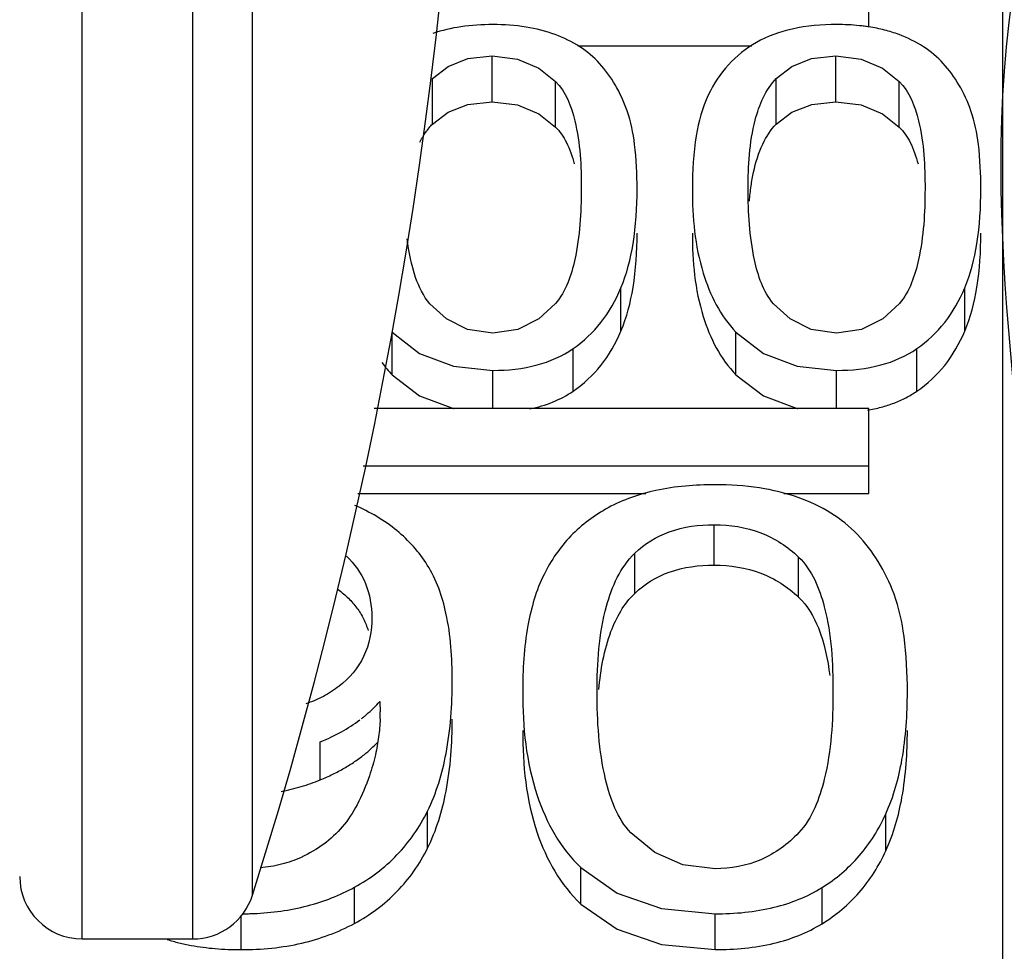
# Paper-space layout 'Sheet' of a CAD drawing. Header units: inches. Extents: x 0.2 to 10.8, y 0.2 to 8.3.
# Tile 491 of 545: x 7.3159 to 7.3379, y 6.7816 to 6.8025. Entities that reach past the tile are written whole.
import ezdxf

# ---------------------------------------------------------------- set-up
doc = ezdxf.new("R2010")
doc.units = ezdxf.units.IN
doc.header["$MEASUREMENT"] = 0
doc.layers.get('0').update_dxf_attribs({"lineweight": 5})

psp = doc.layouts.new('Sheet')

# ---------------------------------------------------------------- linework, layer by layer
at = {"color": 0, "linetype": 'ByBlock', "lineweight": -3}
for p, q in [((7.317277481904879, 6.781873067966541), (7.317277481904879, 6.845873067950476)), ((7.319751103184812, 6.781873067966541), (7.319751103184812, 6.845873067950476)), ((7.321085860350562, 6.78285066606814), (7.321085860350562, 6.844895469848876)), ((7.337877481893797, 6.612809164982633), (7.337877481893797, 6.815106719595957)), ((7.334877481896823, 6.802284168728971), (7.334877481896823, 6.803552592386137)), ((7.328364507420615, 6.801866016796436), (7.332260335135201, 6.801866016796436)), ((7.326451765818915, 6.800614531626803), (7.326451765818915, 6.801642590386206)), ((7.334143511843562, 6.800614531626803), (7.334143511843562, 6.801642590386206)), ((7.327493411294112, 6.801369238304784), (7.327868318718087, 6.801070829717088)), ((7.33518515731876, 6.801369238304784), (7.335560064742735, 6.801070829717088)), ((7.325116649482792, 6.800116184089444), (7.325116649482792, 6.80113833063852)), ((7.327868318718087, 6.800049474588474), (7.327868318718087, 6.801070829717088)), ((7.332808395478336, 6.800116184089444), (7.332808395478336, 6.80113833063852)), ((7.335560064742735, 6.800049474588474), (7.335560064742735, 6.801070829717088)), ((7.329332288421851, 6.795478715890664), (7.329332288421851, 6.796445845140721)), ((7.337024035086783, 6.795478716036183), (7.337024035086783, 6.79644584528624)), ((7.324214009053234, 6.79450013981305), (7.324214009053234, 6.795455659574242)), ((7.331905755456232, 6.794500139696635), (7.331905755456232, 6.795455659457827)), ((7.328261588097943, 6.794136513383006), (7.328261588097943, 6.795087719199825)), ((7.335953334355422, 6.794136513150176), (7.335953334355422, 6.795087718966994)), ((7.326465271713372, 6.793746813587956), (7.326465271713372, 6.794601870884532)), ((7.334157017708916, 6.793746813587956), (7.334157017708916, 6.794601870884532)), ((7.334877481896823, 6.793746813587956), (7.323813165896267, 6.793746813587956)), ((7.334877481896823, 6.791845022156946), (7.334877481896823, 6.793746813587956)), ((7.323563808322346, 6.792461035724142), (7.334877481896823, 6.792461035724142)), ((7.323444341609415, 6.791845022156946), (7.329885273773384, 6.791845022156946)), ((7.332978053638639, 6.791845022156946), (7.334877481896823, 6.791845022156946)), ((7.331419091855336, 6.790241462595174), (7.331419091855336, 6.791146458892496)), ((7.329638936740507, 6.789608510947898), (7.329638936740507, 6.79050599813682)), ((7.333307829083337, 6.789524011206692), (7.333307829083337, 6.790420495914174)), ((7.322604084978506, 6.785434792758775), (7.322604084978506, 6.786282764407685)), ((7.325004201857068, 6.783904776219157), (7.325004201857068, 6.784734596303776)), ((7.335259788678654, 6.783845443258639), (7.335259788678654, 6.784674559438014)), ((7.328435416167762, 6.782654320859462), (7.328435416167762, 6.783469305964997)), ((7.32336943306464, 6.782220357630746), (7.32336943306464, 6.783030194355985)), ((7.333832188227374, 6.782213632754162), (7.333832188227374, 6.783023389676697)), ((7.320830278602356, 6.781633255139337), (7.320830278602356, 6.782397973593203)), ((7.331437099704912, 6.781633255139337), (7.331437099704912, 6.782436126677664)), ((7.317277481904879, 6.781873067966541), (7.319751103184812, 6.781873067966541))]:
    psp.add_line(p, q, dxfattribs=at)
for points in [[(7.325116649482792, 6.80113833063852), (7.325461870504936, 6.801406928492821), (7.325906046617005, 6.801581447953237), (7.326451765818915, 6.801642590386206)], [(7.326451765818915, 6.801642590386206), (7.327018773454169, 6.801571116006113), (7.327493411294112, 6.801369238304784)], [(7.332808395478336, 6.80113833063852), (7.33315361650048, 6.801406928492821), (7.333597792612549, 6.801581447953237), (7.334143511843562, 6.801642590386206)], [(7.334143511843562, 6.801642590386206), (7.334710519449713, 6.801571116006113), (7.33518515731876, 6.801369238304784)], [(7.325116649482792, 6.800116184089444), (7.325463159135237, 6.800382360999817), (7.325907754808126, 6.800554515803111), (7.326451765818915, 6.800614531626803)], [(7.326451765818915, 6.800614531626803), (7.327017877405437, 6.800544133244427), (7.327492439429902, 6.80034496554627), (7.327868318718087, 6.800049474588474)], [(7.332808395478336, 6.800116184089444), (7.333154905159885, 6.800382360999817), (7.33359950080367, 6.800554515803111), (7.334143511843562, 6.800614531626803)], [(7.334143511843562, 6.800614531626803), (7.334709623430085, 6.800544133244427), (7.335184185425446, 6.80034496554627), (7.335560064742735, 6.800049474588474)], [(7.326465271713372, 6.795434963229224), (7.325898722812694, 6.795518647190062), (7.325426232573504, 6.795752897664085), (7.325053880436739, 6.796094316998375)], [(7.327869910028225, 6.79609981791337), (7.327496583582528, 6.795756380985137), (7.327023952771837, 6.795519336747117), (7.326465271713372, 6.795434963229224)], [(7.334157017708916, 6.795434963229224), (7.333590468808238, 6.795518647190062), (7.333117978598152, 6.795752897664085), (7.332745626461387, 6.796094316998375)], [(7.335561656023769, 6.79609981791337), (7.335188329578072, 6.795756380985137), (7.334715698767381, 6.795519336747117), (7.334157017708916, 6.795434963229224)], [(7.324214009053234, 6.795455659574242), (7.324827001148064, 6.79498110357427), (7.325584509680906, 6.794694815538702), (7.326465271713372, 6.794601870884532)], [(7.331905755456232, 6.795455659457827), (7.332518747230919, 6.794981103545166), (7.33327625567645, 6.794694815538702), (7.334157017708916, 6.794601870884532)], [(7.324214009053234, 6.79450013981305), (7.32482649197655, 6.794031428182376), (7.325583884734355, 6.793748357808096), (7.325598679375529, 6.793746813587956)], [(7.331905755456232, 6.794500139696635), (7.332518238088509, 6.794031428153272), (7.333275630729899, 6.793748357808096), (7.333290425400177, 6.793746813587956)], [(7.331437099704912, 6.783444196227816), (7.330719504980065, 6.783535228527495), (7.330091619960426, 6.783805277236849), (7.329555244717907, 6.784245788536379)], [(7.328435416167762, 6.783469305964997), (7.329244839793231, 6.782898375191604), (7.330242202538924, 6.782552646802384), (7.331437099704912, 6.782436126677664)], [(7.328435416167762, 6.782654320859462), (7.329244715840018, 6.782090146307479), (7.330241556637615, 6.781748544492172), (7.331437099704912, 6.781633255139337)]]:
    psp.add_lwpolyline(points, dxfattribs=at)
for centre, radius, start, end in [((7.223057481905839, 6.813873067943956), 0.10282, 342.4393223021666, 17.56067769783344), ((7.319617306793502, 6.786957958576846), 0.004328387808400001, 357.8844426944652, 0.001571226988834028), ((7.3216094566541, 6.789292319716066), 0.003139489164, 307.632878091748, 308.9877882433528), ((7.321673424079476, 6.789213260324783), 0.003037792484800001, 308.9881652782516, 310.3139943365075), ((7.317277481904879, 6.783273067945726), 0.0014, 180, 270), ((7.319751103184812, 6.783273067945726), 0.0014, 270, 342.4393223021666)]:
    psp.add_arc(centre, radius, start, end, dxfattribs=at)
for points, knots in [([(7.338653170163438, 6.787181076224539), (7.338595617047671, 6.792803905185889), (7.336441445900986, 6.800556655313), (7.33991182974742, 6.809727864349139), (7.338444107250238, 6.811893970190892)], [0, 0, 0, 0, 0.6824466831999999, 1, 1, 1, 1]), ([(7.326465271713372, 6.802343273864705), (7.326225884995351, 6.802343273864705), (7.325771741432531, 6.802315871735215), (7.325326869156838, 6.802213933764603), (7.325124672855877, 6.802144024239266)], [0, 0, 0, 0, 0.5280656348, 1, 1, 1, 1]), ([(7.327862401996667, 6.802118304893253), (7.32765182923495, 6.802196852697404), (7.327188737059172, 6.802312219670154), (7.326714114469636, 6.802343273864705), (7.326465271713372, 6.802343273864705)], [0, 0, 0, 0, 0.4745591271, 1, 1, 1, 1]), ([(7.334157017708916, 6.802343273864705), (7.333824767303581, 6.802343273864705), (7.333203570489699, 6.802292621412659), (7.332610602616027, 6.802081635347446), (7.332362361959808, 6.801939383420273)], [0, 0, 0, 0, 0.5373085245, 1, 1, 1, 1]), ([(7.334667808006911, 6.802318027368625), (7.334584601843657, 6.802326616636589), (7.334414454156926, 6.802339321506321), (7.3342438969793, 6.802343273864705), (7.334157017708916, 6.802343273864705)], [0, 0, 0, 0, 0.4905266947, 1, 1, 1, 1]), ([(7.328853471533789, 6.801469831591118), (7.328723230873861, 6.80161354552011), (7.328414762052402, 6.801872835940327), (7.32805330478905, 6.802047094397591), (7.327862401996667, 6.802118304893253)], [0, 0, 0, 0, 0.4876759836, 1, 1, 1, 1]), ([(7.334881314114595, 6.802290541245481), (7.334846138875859, 6.802296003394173), (7.334775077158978, 6.802306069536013), (7.334703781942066, 6.802314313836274), (7.334667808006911, 6.802318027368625)], [0, 0, 0, 0, 0.4960404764, 1, 1, 1, 1]), ([(7.335554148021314, 6.802118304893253), (7.335448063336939, 6.802157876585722), (7.335226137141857, 6.802226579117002), (7.33499849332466, 6.802272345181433), (7.334881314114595, 6.802290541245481)], [0, 0, 0, 0, 0.4884415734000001, 1, 1, 1, 1]), ([(7.336545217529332, 6.801469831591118), (7.336414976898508, 6.80161354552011), (7.33610650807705, 6.801872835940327), (7.335745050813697, 6.802047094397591), (7.335554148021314, 6.802118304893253)], [0, 0, 0, 0, 0.4876759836, 1, 1, 1, 1]), ([(7.332362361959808, 6.801939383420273), (7.332131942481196, 6.801807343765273), (7.331700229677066, 6.801470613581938), (7.331402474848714, 6.801011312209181), (7.331286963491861, 6.800765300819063)], [0, 0, 0, 0, 0.4942217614, 1, 1, 1, 1]), ([(7.329470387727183, 6.800411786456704), (7.329399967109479, 6.800612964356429), (7.329229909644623, 6.800989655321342), (7.328985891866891, 6.801323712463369), (7.328853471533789, 6.801469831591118)], [0, 0, 0, 0, 0.5194370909, 1, 1, 1, 1]), ([(7.337162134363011, 6.800411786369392), (7.337091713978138, 6.800612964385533), (7.336921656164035, 6.800989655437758), (7.336677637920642, 6.801323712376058), (7.336545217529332, 6.801469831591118)], [0, 0, 0, 0, 0.5194370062, 1, 1, 1, 1]), ([(7.327868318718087, 6.801070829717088), (7.328097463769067, 6.80083766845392), (7.328409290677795, 6.800007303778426), (7.328443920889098, 6.799173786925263), (7.328443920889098, 6.798662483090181)], [0, 0, 0, 0, 0.3900095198, 1, 1, 1, 1]), ([(7.33217836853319, 6.798662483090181), (7.33217836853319, 6.799178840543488), (7.33221898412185, 6.800044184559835), (7.332565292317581, 6.800887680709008), (7.332808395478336, 6.80113833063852)], [0, 0, 0, 0, 0.5965764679, 1, 1, 1, 1]), ([(7.335560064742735, 6.801070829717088), (7.335789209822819, 6.800837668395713), (7.336101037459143, 6.800007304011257), (7.336135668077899, 6.799173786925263), (7.336135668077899, 6.798662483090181)], [0, 0, 0, 0, 0.3900095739, 1, 1, 1, 1]), ([(7.331286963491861, 6.800765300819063), (7.331152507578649, 6.800478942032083), (7.330966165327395, 6.799777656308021), (7.330929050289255, 6.799061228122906), (7.330929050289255, 6.798662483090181)], [0, 0, 0, 0, 0.4423917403, 1, 1, 1, 1]), ([(7.329693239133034, 6.798662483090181), (7.329693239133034, 6.798995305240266), (7.329669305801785, 6.799585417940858), (7.329555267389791, 6.800169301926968), (7.329470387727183, 6.800411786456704)], [0, 0, 0, 0, 0.5643605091, 1, 1, 1, 1]), ([(7.337384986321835, 6.798662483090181), (7.337384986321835, 6.798995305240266), (7.337361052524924, 6.799585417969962), (7.337247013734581, 6.800169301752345), (7.337162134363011, 6.800411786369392)], [0, 0, 0, 0, 0.564360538, 1, 1, 1, 1]), ([(7.324833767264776, 6.799711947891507), (7.32487220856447, 6.799788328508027), (7.324955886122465, 6.799931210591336), (7.325060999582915, 6.800059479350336), (7.325116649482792, 6.800116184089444)], [0, 0, 0, 0, 0.5183635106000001, 1, 1, 1, 1]), ([(7.327868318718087, 6.800049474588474), (7.327967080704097, 6.799950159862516), (7.328143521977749, 6.799685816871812), (7.328244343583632, 6.799388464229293), (7.328287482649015, 6.799222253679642)], [0, 0, 0, 0, 0.4492338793, 1, 1, 1, 1]), ([(7.332299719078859, 6.799040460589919), (7.332345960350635, 6.799255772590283), (7.332460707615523, 6.799643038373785), (7.332682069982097, 6.799987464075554), (7.332808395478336, 6.800116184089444)], [0, 0, 0, 0, 0.5497650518, 1, 1, 1, 1]), ([(7.335560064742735, 6.800049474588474), (7.335658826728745, 6.799950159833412), (7.335835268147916, 6.799685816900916), (7.335936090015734, 6.799388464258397), (7.335979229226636, 6.799222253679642)], [0, 0, 0, 0, 0.4492338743, 1, 1, 1, 1]), ([(7.332206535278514, 6.798390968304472), (7.332216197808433, 6.798504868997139), (7.33224018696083, 6.798722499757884), (7.332277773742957, 6.798938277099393), (7.332299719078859, 6.799040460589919)], [0, 0, 0, 0, 0.5223841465, 1, 1, 1, 1]), ([(7.328443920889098, 6.798662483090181), (7.328443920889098, 6.798132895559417), (7.328395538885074, 6.797252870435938), (7.328102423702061, 6.796370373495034), (7.327869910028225, 6.79609981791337)], [0, 0, 0, 0, 0.5975081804, 1, 1, 1, 1]), ([(7.329332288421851, 6.796445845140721), (7.329463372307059, 6.796762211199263), (7.329647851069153, 6.797499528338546), (7.329693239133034, 6.798252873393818), (7.329693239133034, 6.798662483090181)], [0, 0, 0, 0, 0.4553478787, 1, 1, 1, 1]), ([(7.330929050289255, 6.798662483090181), (7.330929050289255, 6.798029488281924), (7.33102850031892, 6.796883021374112), (7.331557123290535, 6.795820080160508), (7.331905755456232, 6.795455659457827)], [0, 0, 0, 0, 0.5565656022, 1, 1, 1, 1]), ([(7.332745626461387, 6.796094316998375), (7.332513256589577, 6.796364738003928), (7.332224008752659, 6.797250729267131), (7.33217836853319, 6.798131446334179), (7.33217836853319, 6.798662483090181)], [0, 0, 0, 0, 0.4017028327, 1, 1, 1, 1]), ([(7.336135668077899, 6.798662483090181), (7.336135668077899, 6.798132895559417), (7.336087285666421, 6.797252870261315), (7.335794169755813, 6.796370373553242), (7.335561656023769, 6.79609981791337)], [0, 0, 0, 0, 0.5975081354, 1, 1, 1, 1]), ([(7.337024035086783, 6.79644584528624), (7.337155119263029, 6.796762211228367), (7.337339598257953, 6.797499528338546), (7.337384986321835, 6.798252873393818), (7.337384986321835, 6.798662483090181)], [0, 0, 0, 0, 0.4553478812, 1, 1, 1, 1]), ([(7.325053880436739, 6.796094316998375), (7.324909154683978, 6.79626274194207), (7.324681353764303, 6.796743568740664), (7.324585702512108, 6.797253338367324), (7.324548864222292, 6.797546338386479)], [0, 0, 0, 0, 0.4292166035, 1, 1, 1, 1]), ([(7.329332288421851, 6.795478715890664), (7.329463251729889, 6.795791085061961), (7.329647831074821, 6.796519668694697), (7.329693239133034, 6.797264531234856), (7.329693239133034, 6.797669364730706)], [0, 0, 0, 0, 0.4555363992, 1, 1, 1, 1]), ([(7.330929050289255, 6.797669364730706), (7.330929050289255, 6.797043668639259), (7.331028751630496, 6.79590863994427), (7.331558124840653, 6.794859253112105), (7.331905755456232, 6.794500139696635)], [0, 0, 0, 0, 0.555924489, 1, 1, 1, 1]), ([(7.337024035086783, 6.795478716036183), (7.337154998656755, 6.795791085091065), (7.337339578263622, 6.796519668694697), (7.337384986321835, 6.797264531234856), (7.337384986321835, 6.797669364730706)], [0, 0, 0, 0, 0.4555364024, 1, 1, 1, 1]), ([(7.328261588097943, 6.795087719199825), (7.328495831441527, 6.795249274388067), (7.328928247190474, 6.795655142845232), (7.329218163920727, 6.796170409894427), (7.329332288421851, 6.796445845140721)], [0, 0, 0, 0, 0.4883384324, 1, 1, 1, 1]), ([(7.335953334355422, 6.795087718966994), (7.336187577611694, 6.795249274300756), (7.336619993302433, 6.795655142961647), (7.336909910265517, 6.796170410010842), (7.337024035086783, 6.79644584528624)], [0, 0, 0, 0, 0.4883383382, 1, 1, 1, 1]), ([(7.328261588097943, 6.794136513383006), (7.328495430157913, 6.794295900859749), (7.328927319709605, 6.794696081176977), (7.329218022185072, 6.79520617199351), (7.329332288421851, 6.795478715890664)], [0, 0, 0, 0, 0.4891683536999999, 1, 1, 1, 1]), ([(7.335953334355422, 6.794136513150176), (7.33618717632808, 6.794295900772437), (7.336619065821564, 6.794696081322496), (7.336909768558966, 6.795206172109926), (7.337024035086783, 6.795478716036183)], [0, 0, 0, 0, 0.4891682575, 1, 1, 1, 1]), ([(7.326465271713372, 6.794601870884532), (7.326798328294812, 6.794601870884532), (7.327430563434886, 6.794663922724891), (7.328019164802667, 6.794920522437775), (7.328261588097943, 6.795087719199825)], [0, 0, 0, 0, 0.5307288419, 1, 1, 1, 1]), ([(7.334157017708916, 6.794601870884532), (7.334490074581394, 6.794601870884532), (7.33512230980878, 6.794663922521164), (7.335710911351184, 6.794920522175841), (7.335953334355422, 6.795087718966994)], [0, 0, 0, 0, 0.5307292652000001, 1, 1, 1, 1]), ([(7.323982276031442, 6.794775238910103), (7.324017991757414, 6.794726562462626), (7.32409213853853, 6.794632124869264), (7.324172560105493, 6.794542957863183), (7.324214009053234, 6.79450013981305)], [0, 0, 0, 0, 0.5032520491, 1, 1, 1, 1]), ([(7.327295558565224, 6.793737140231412), (7.327471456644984, 6.793774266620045), (7.327809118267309, 6.793874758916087), (7.328120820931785, 6.79404056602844), (7.328261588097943, 6.794136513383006)], [0, 0, 0, 0, 0.5134480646, 1, 1, 1, 1]), ([(7.335443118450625, 6.793870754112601), (7.335533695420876, 6.793905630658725), (7.335709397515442, 6.793984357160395), (7.335874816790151, 6.794082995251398), (7.335953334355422, 6.794136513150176)], [0, 0, 0, 0, 0.5053041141, 1, 1, 1, 1]), ([(7.334845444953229, 6.793710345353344), (7.334949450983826, 6.79372775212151), (7.335151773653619, 6.793770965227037), (7.335348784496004, 6.793834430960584), (7.335443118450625, 6.793870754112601)], [0, 0, 0, 0, 0.5105722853, 1, 1, 1, 1]), ([(7.331437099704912, 6.792041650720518), (7.330994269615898, 6.792041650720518), (7.330168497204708, 6.791976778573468), (7.329376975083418, 6.791707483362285), (7.329044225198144, 6.791524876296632)], [0, 0, 0, 0, 0.5384654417, 1, 1, 1, 1]), ([(7.333299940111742, 6.791753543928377), (7.333018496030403, 6.791854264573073), (7.332400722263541, 6.792001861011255), (7.331768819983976, 6.792041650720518), (7.331437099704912, 6.792041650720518)], [0, 0, 0, 0, 0.4739976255, 1, 1, 1, 1]), ([(7.334621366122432, 6.790926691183), (7.334446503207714, 6.791110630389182), (7.334032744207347, 6.791441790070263), (7.333553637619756, 6.79166275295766), (7.333299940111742, 6.791753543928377)], [0, 0, 0, 0, 0.4850344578, 1, 1, 1, 1]), ([(7.324999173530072, 6.790243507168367), (7.32481590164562, 6.790533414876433), (7.32433455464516, 6.791073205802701), (7.323711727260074, 6.791432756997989), (7.323376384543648, 6.791578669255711)], [0, 0, 0, 0, 0.4839618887, 1, 1, 1, 1]), ([(7.329044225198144, 6.791524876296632), (7.328739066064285, 6.791357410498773), (7.328168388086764, 6.790933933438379), (7.327765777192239, 6.790347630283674), (7.327610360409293, 6.790034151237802)], [0, 0, 0, 0, 0.4987103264, 1, 1, 1, 1]), ([(7.329638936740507, 6.79050599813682), (7.329856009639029, 6.790718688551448), (7.330426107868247, 6.791066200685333), (7.331079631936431, 6.791146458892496), (7.331419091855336, 6.791146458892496)], [0, 0, 0, 0, 0.4723674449, 1, 1, 1, 1]), ([(7.331419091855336, 6.791146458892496), (7.331770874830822, 6.791146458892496), (7.332470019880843, 6.791041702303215), (7.333066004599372, 6.790654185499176), (7.333307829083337, 6.790420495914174)], [0, 0, 0, 0, 0.5112594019, 1, 1, 1, 1]), ([(7.335443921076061, 6.78958845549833), (7.335349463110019, 6.789843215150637), (7.335120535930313, 6.790321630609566), (7.334796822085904, 6.790742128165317), (7.334621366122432, 6.790926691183)], [0, 0, 0, 0, 0.5161998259, 1, 1, 1, 1]), ([(7.323188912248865, 6.790439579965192), (7.32336907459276, 6.790270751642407), (7.323674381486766, 6.789844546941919), (7.323756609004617, 6.789329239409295), (7.323756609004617, 6.789070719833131)], [0, 0, 0, 0, 0.4885088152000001, 1, 1, 1, 1]), ([(7.328798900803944, 6.787402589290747), (7.328798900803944, 6.788047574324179), (7.328855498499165, 6.789140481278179), (7.329320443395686, 6.790193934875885), (7.329638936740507, 6.79050599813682)], [0, 0, 0, 0, 0.5912525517, 1, 1, 1, 1]), ([(7.325557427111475, 6.78765897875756), (7.325557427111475, 6.788162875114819), (7.325500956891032, 6.789055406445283), (7.325205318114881, 6.789917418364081), (7.324999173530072, 6.790243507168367)], [0, 0, 0, 0, 0.5663789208, 1, 1, 1, 1]), ([(7.329638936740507, 6.789608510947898), (7.32985654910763, 6.789819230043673), (7.330427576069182, 6.790162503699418), (7.331079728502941, 6.790241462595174), (7.331419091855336, 6.790241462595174)], [0, 0, 0, 0, 0.471625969, 1, 1, 1, 1]), ([(7.331419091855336, 6.790241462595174), (7.331770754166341, 6.790241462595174), (7.332468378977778, 6.790138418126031), (7.333065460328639, 6.789755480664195), (7.333307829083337, 6.789524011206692)], [0, 0, 0, 0, 0.5120263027, 1, 1, 1, 1]), ([(7.333307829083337, 6.790420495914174), (7.333607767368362, 6.790130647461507), (7.334027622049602, 6.789092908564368), (7.33407529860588, 6.788041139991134), (7.33407529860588, 6.787402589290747)], [0, 0, 0, 0, 0.3951136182, 1, 1, 1, 1]), ([(7.327610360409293, 6.790034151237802), (7.327432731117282, 6.789675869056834), (7.327183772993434, 6.788799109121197), (7.327133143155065, 6.787899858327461), (7.327133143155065, 6.787402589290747)], [0, 0, 0, 0, 0.4457340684, 1, 1, 1, 1]), ([(7.323007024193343, 6.78969301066), (7.323087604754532, 6.789633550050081), (7.323237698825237, 6.789506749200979), (7.323366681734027, 6.789358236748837), (7.323423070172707, 6.789281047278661)], [0, 0, 0, 0, 0.5116270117, 1, 1, 1, 1]), ([(7.328837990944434, 6.787455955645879), (7.328878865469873, 6.787896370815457), (7.329005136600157, 6.788670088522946), (7.329398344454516, 6.789375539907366), (7.329638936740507, 6.789608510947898)], [0, 0, 0, 0, 0.5690961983, 1, 1, 1, 1]), ([(7.335741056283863, 6.787402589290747), (7.335741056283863, 6.787817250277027), (7.335708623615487, 6.788555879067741), (7.33555633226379, 6.789285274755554), (7.335443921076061, 6.78958845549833)], [0, 0, 0, 0, 0.5618633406, 1, 1, 1, 1]), ([(7.333307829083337, 6.789524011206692), (7.333505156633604, 6.789335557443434), (7.33383364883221, 6.788761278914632), (7.333958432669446, 6.788130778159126), (7.334005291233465, 6.787768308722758)], [0, 0, 0, 0, 0.4274492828, 1, 1, 1, 1]), ([(7.323423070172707, 6.789281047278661), (7.323478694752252, 6.789204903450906), (7.323577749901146, 6.789042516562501), (7.323647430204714, 6.78886554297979), (7.323674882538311, 6.788774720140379)], [0, 0, 0, 0, 0.4984569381, 1, 1, 1, 1]), ([(7.323756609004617, 6.789070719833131), (7.323756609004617, 6.788772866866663), (7.323651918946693, 6.788172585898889), (7.323255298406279, 6.787705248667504), (7.3230272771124, 6.787530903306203)], [0, 0, 0, 0, 0.5092464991, 1, 1, 1, 1]), ([(7.325004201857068, 6.784734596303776), (7.325203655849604, 6.785138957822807), (7.325489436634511, 6.786110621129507), (7.325557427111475, 6.787111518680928), (7.325557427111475, 6.78765897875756)], [0, 0, 0, 0, 0.4516280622, 1, 1, 1, 1]), ([(7.3230272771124, 6.787530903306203), (7.322915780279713, 6.787445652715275), (7.322675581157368, 6.787292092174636), (7.32241314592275, 6.787181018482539), (7.322277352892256, 6.787135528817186)], [0, 0, 0, 0, 0.4949641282, 1, 1, 1, 1]), ([(7.327133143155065, 6.787402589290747), (7.327133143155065, 6.786621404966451), (7.327264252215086, 6.785195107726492), (7.327980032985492, 6.783902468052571), (7.328435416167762, 6.783469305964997)], [0, 0, 0, 0, 0.55415832, 1, 1, 1, 1]), ([(7.329555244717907, 6.784245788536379), (7.32925232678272, 6.784567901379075), (7.328855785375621, 6.785655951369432), (7.328798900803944, 6.786746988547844), (7.328798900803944, 6.787402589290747)], [0, 0, 0, 0, 0.4027900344, 1, 1, 1, 1]), ([(7.33407529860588, 6.787402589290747), (7.33407529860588, 6.786748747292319), (7.334014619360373, 6.785658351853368), (7.333613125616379, 6.784574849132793), (7.333309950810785, 6.784252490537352)], [0, 0, 0, 0, 0.5963704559, 1, 1, 1, 1]), ([(7.335259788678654, 6.784674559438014), (7.335433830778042, 6.785059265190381), (7.335681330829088, 6.785966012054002), (7.335741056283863, 6.786896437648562), (7.335741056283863, 6.787402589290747)], [0, 0, 0, 0, 0.454809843, 1, 1, 1, 1]), ([(7.323638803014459, 6.786896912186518), (7.323692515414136, 6.786942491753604), (7.323795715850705, 6.78703653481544), (7.32389144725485, 6.787138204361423), (7.323936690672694, 6.787190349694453)], [0, 0, 0, 0, 0.5050479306, 1, 1, 1, 1]), ([(7.323936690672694, 6.787190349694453), (7.323936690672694, 6.787145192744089), (7.323939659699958, 6.787067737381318), (7.32394569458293, 6.786990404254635), (7.32394569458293, 6.786958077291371)], [0, 0, 0, 0, 0.5827912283, 1, 1, 1, 1]), ([(7.322604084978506, 6.786282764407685), (7.322765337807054, 6.786350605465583), (7.323070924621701, 6.786496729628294), (7.323357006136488, 6.786678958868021), (7.323487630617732, 6.786776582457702)], [0, 0, 0, 0, 0.5175561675, 1, 1, 1, 1]), ([(7.323942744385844, 6.786798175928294), (7.323937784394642, 6.786663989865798), (7.323915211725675, 6.786395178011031), (7.323867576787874, 6.786129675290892), (7.323837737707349, 6.785997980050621)], [0, 0, 0, 0, 0.4985970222, 1, 1, 1, 1]), ([(7.325004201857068, 6.783904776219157), (7.325203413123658, 6.784303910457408), (7.325489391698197, 6.785263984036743), (7.325557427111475, 6.786253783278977), (7.325557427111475, 6.7867948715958)], [0, 0, 0, 0, 0.4518820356, 1, 1, 1, 1]), ([(7.327133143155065, 6.786541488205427), (7.327133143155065, 6.785769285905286), (7.327264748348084, 6.78435679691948), (7.327981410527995, 6.783081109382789), (7.328435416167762, 6.782654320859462)], [0, 0, 0, 0, 0.5534250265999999, 1, 1, 1, 1]), ([(7.335259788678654, 6.783845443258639), (7.335433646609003, 6.784225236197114), (7.335681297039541, 6.785121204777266), (7.335741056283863, 6.786041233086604), (7.335741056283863, 6.786541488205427)], [0, 0, 0, 0, 0.4550302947, 1, 1, 1, 1]), ([(7.323584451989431, 6.785997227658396), (7.323639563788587, 6.7860413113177), (7.323745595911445, 6.786132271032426), (7.323844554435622, 6.786230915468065), (7.323891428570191, 6.78628154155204)], [0, 0, 0, 0, 0.5056597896, 1, 1, 1, 1]), ([(7.323141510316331, 6.78569751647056), (7.32322024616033, 6.785742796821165), (7.323371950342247, 6.785836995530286), (7.323516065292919, 6.78594252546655), (7.323584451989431, 6.785997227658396)], [0, 0, 0, 0, 0.5091208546, 1, 1, 1, 1]), ([(7.323837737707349, 6.785997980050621), (7.323819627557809, 6.785918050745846), (7.32377874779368, 6.785758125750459), (7.323729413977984, 6.785600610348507), (7.323702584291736, 6.785522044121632)], [0, 0, 0, 0, 0.4967701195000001, 1, 1, 1, 1]), ([(7.322604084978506, 6.785434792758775), (7.322698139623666, 6.785473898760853), (7.322880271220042, 6.785555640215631), (7.323056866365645, 6.785648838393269), (7.323141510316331, 6.78569751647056)], [0, 0, 0, 0, 0.5105699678, 1, 1, 1, 1]), ([(7.321731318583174, 6.785177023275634), (7.321881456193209, 6.785205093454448), (7.322177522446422, 6.785275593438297), (7.322464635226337, 6.785376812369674), (7.322604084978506, 6.785434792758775)], [0, 0, 0, 0, 0.5028247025, 1, 1, 1, 1]), ([(7.323702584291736, 6.785522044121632), (7.323627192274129, 6.785301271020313), (7.323460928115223, 6.7849002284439), (7.323225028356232, 6.784533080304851), (7.323096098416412, 6.784381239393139)], [0, 0, 0, 0, 0.5394188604, 1, 1, 1, 1]), ([(7.32336943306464, 6.783030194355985), (7.323718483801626, 6.783221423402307), (7.324368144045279, 6.783707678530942), (7.324827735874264, 6.784376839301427), (7.325004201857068, 6.784734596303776)], [0, 0, 0, 0, 0.4994289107, 1, 1, 1, 1]), ([(7.333832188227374, 6.783023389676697), (7.334140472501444, 6.783216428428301), (7.334712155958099, 6.783700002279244), (7.335106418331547, 6.784335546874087), (7.335259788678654, 6.784674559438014)], [0, 0, 0, 0, 0.4943217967, 1, 1, 1, 1]), ([(7.323096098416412, 6.784381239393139), (7.322975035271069, 6.784238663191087), (7.322690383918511, 6.78397389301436), (7.322353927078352, 6.783780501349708), (7.322173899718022, 6.783698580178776)], [0, 0, 0, 0, 0.4860337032, 1, 1, 1, 1]), ([(7.333309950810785, 6.784252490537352), (7.333071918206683, 6.783999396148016), (7.332492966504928, 6.783572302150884), (7.331785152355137, 6.783444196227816), (7.331437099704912, 6.783444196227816)], [0, 0, 0, 0, 0.4995613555, 1, 1, 1, 1]), ([(7.32336943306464, 6.782220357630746), (7.323717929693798, 6.782409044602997), (7.32436654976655, 6.782888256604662), (7.324827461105, 6.783550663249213), (7.325004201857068, 6.783904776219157)], [0, 0, 0, 0, 0.5003342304, 1, 1, 1, 1]), ([(7.333832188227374, 6.782213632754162), (7.33413996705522, 6.78240409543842), (7.334710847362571, 6.782880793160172), (7.335106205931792, 6.783509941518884), (7.335259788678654, 6.783845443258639)], [0, 0, 0, 0, 0.4951846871, 1, 1, 1, 1]), ([(7.322173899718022, 6.783698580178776), (7.322033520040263, 6.783634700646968), (7.321732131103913, 6.7835303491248), (7.321418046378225, 6.783478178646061), (7.321256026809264, 6.78346240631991)], [0, 0, 0, 0, 0.4865070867, 1, 1, 1, 1]), ([(7.321115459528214, 6.78244198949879), (7.321520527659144, 6.782458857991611), (7.322301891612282, 6.782563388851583), (7.323039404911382, 6.782849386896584), (7.32336943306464, 6.783030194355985)], [0, 0, 0, 0, 0.5186178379, 1, 1, 1, 1]), ([(7.331437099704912, 6.782436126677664), (7.331880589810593, 6.782436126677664), (7.332715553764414, 6.782509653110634), (7.333504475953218, 6.782818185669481), (7.333832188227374, 6.783023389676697)], [0, 0, 0, 0, 0.5342304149, 1, 1, 1, 1]), ([(7.320871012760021, 6.782436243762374), (7.32091198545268, 6.782436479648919), (7.32099348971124, 6.782437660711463), (7.321074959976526, 6.782440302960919), (7.321115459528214, 6.78244198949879)], [0, 0, 0, 0, 0.502691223, 1, 1, 1, 1]), ([(7.320830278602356, 6.781633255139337), (7.321287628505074, 6.781633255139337), (7.322167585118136, 6.781716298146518), (7.323001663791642, 6.782021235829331), (7.32336943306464, 6.782220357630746)], [0, 0, 0, 0, 0.5223484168, 1, 1, 1, 1]), ([(7.331437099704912, 6.781633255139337), (7.331880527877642, 6.781633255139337), (7.332714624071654, 6.781705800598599), (7.333503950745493, 6.78201050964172), (7.333832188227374, 6.782213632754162)], [0, 0, 0, 0, 0.5346167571, 1, 1, 1, 1]), ([(7.319179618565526, 6.781860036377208), (7.319265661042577, 6.781832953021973), (7.319442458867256, 6.781783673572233), (7.31962191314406, 6.781745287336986), (7.31971355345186, 6.781728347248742)], [0, 0, 0, 0, 0.491852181, 1, 1, 1, 1]), ([(7.31971355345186, 6.781728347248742), (7.319891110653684, 6.781695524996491), (7.320262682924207, 6.781647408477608), (7.320636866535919, 6.781633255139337), (7.320830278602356, 6.781633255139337)], [0, 0, 0, 0, 0.4828242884, 1, 1, 1, 1])]:
    psp.add_open_spline(points, degree=3, knots=knots, dxfattribs=at)

doc.saveas('drawing.dxf')
